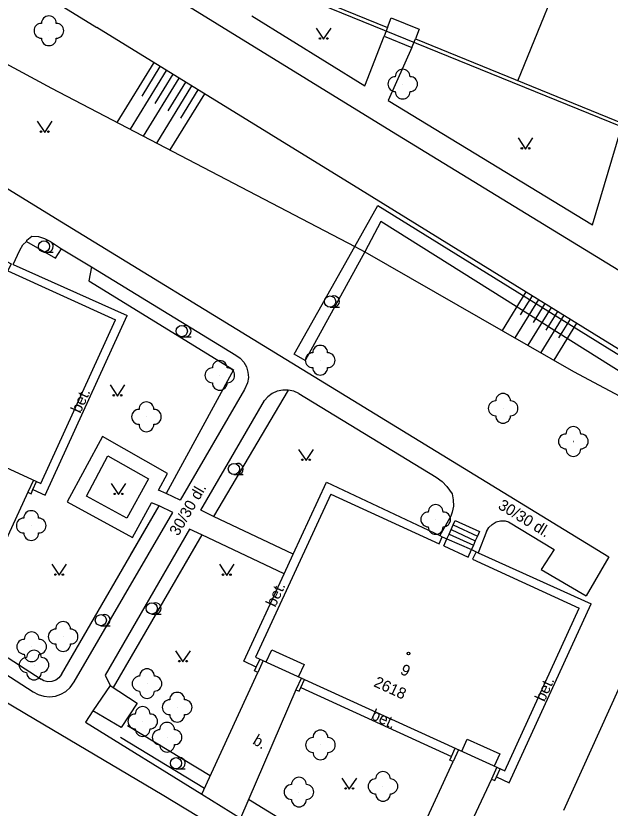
# Model space of a CAD drawing. Extents: x -584400 to -581602, y -1210894 to -1208793.
# Drawn here: x -582426 to -582385.9, y -1210039.1 to -1209985.8 of the extents above; entities that cross this region are included whole.
import ezdxf

# ---------------------------------------------------------------- set-up
doc = ezdxf.new("R2010")
doc.units = 0
for name, color, linetype in [('BUDOVY_MĚŘ', 7, 'Continuous'), ('POMOC_POPIS', 7, 'Continuous'), ('ROZHRANÍ_PLOCH', 7, 'Continuous'), ('VÝŠKOPIS', 7, 'Continuous'), ('ZELEŇ', 7, 'Continuous'), ('ZN_BUDOV', 7, 'Continuous'), ('ZN_DOPLŇKOVÉ', 7, 'Continuous'), ('ZN_KULTUR', 7, 'Continuous'), ('Č_POPIS_EVID', 7, 'Continuous')]:
    doc.layers.add(name, color=color, linetype=linetype)

msp = doc.modelspace()

# ---------------------------------------------------------------- linework, layer by layer
at = {"layer": 'BUDOVY_MĚŘ'}
for points in [[(-582392.14, -1209990.15), (-582388.36, -1209980.85)], [(-582375.88, -1209997.02), (-582408.32, -1209983.83)], [(-582400.93, -1209986.56), (-582400.67, -1209985.91)], [(-582400.67, -1209985.91), (-582398.79, -1209986.68)], [(-582398.79, -1209986.68), (-582399.05, -1209987.33)], [(-582435.97, -1209998.65), (-582441.02, -1210009.56), (-582424.28, -1210017.26), (-582419.25, -1210006.25)], [(-582426.57, -1210002.33), (-582426.27, -1210002.47), (-582426.49, -1210002.96), (-582419.25, -1210006.25)], [(-582404.74, -1210017.99), (-582409.81, -1210028.95), (-582393.03, -1210036.61), (-582388.02, -1210025.66)], [(-582404.74, -1210017.99), (-582397.45, -1210021.33), (-582397.24, -1210020.85), (-582396.93, -1210020.99)], [(-582397.14, -1210021.47), (-582396.93, -1210020.99)], [(-582396.93, -1210020.99), (-582395.27, -1210021.72)], [(-582397.14, -1210021.47), (-582395.5, -1210022.23), (-582395.27, -1210021.72)], [(-582395.27, -1210021.72), (-582394.96, -1210021.86), (-582395.19, -1210022.37), (-582388.02, -1210025.66)], [(-582409.09, -1210029.27), (-582408.72, -1210028.46), (-582406.54, -1210029.45), (-582406.91, -1210030.27)], [(-582395.92, -1210035.29), (-582395.55, -1210034.47), (-582393.36, -1210035.47), (-582393.74, -1210036.29)]]:
    msp.add_lwpolyline(points, dxfattribs=at)
at = {"layer": 'ROZHRANÍ_PLOCH'}
for points in [[(-582467.24, -1209964.67), (-582461.85, -1209961.08), (-582444.76, -1209971.62), (-582420.5, -1209986.58)], [(-582479.6, -1209964.88), (-582460.71, -1209976.42), (-582440.57, -1209988.79), (-582422.87, -1209999.65), (-582407.77, -1210008.89), (-582386.02, -1210022.2), (-582387.55, -1210024.84)], [(-582418.11, -1209982.77), (-582400.66, -1209993.54), (-582384.53, -1210003.39), (-582368.64, -1210013.24)], [(-582408.22, -1209983.59), (-582400.93, -1209986.56)], [(-582410.07, -1209985.78), (-582402.46, -1209990.5)], [(-582369.24, -1210018.15), (-582387, -1210007.21), (-582402.75, -1209997.49), (-582420.5, -1209986.58)], [(-582400.93, -1209986.56), (-582401.16, -1209987.15)], [(-582402.46, -1209990.5), (-582401.16, -1209987.15)], [(-582399.28, -1209987.91), (-582399.05, -1209987.33)], [(-582399.05, -1209987.33), (-582385.02, -1209993.05)], [(-582399.28, -1209987.91), (-582400.88, -1209991.48)], [(-582400.88, -1209991.48), (-582387.13, -1209999.86)], [(-582387.13, -1209999.86), (-582385.25, -1209993.59)], [(-582426.13, -1210002.53), (-582425.69, -1210001.57), (-582425.49, -1210001.2), (-582425.24, -1210000.97), (-582425.22, -1210000.89), (-582424.87, -1210000.61), (-582424.44, -1210000.65), (-582424.02, -1210000.78), (-582423.63, -1210000.98), (-582422.87, -1210001.46), (-582420.87, -1210002.68), (-582411.13, -1210008.63), (-582410.84, -1210008.84), (-582410.6, -1210009.11), (-582410.42, -1210009.42), (-582410.32, -1210009.77), (-582410.29, -1210010.13), (-582410.35, -1210010.49), (-582410.55, -1210010.93), (-582414.88, -1210018.39), (-582415.84, -1210017.95), (-582416.35, -1210017.71)], [(-582426.13, -1210002.53), (-582418.46, -1210005.95)], [(-582474.47, -1210003.08), (-582454.05, -1210015.52), (-582449.37, -1210018.36), (-582438.7, -1210024.8), (-582424.62, -1210033.15), (-582416.09, -1210038.2), (-582404.95, -1210044.95), (-582399.2, -1210048.51), (-582397.07, -1210049.84)], [(-582424.8, -1210017.68), (-582423.99, -1210018.06), (-582418.46, -1210005.95)], [(-582406.9, -1210011.22), (-582407.24, -1210011.06), (-582407.61, -1210010.98), (-582407.98, -1210010.98), (-582408.35, -1210011.06), (-582408.69, -1210011.21), (-582408.99, -1210011.44), (-582409.21, -1210011.69)], [(-582406.9, -1210011.22), (-582397.64, -1210016.85), (-582397.25, -1210017.13), (-582396.92, -1210017.48), (-582396.58, -1210017.97), (-582396.5, -1210018.37), (-582396.49, -1210018.79), (-582396.57, -1210019.19), (-582396.66, -1210019.46), (-582397.39, -1210020.78)], [(-582407.27, -1210022.02), (-582412.65, -1210019.48), (-582413.49, -1210019.07), (-582409.21, -1210011.69)], [(-582415.74, -1210016.59), (-582420.12, -1210014.1), (-582422.49, -1210018.51), (-582418.09, -1210020.9), (-582416.81, -1210018.56)], [(-582417.02, -1210016.95), (-582418.47, -1210019.61), (-582421.2, -1210018.13), (-582419.75, -1210015.4), (-582417.02, -1210016.95)], [(-582416.35, -1210017.71), (-582415.74, -1210016.59)], [(-582407.27, -1210022.02), (-582405.03, -1210017.19), (-582397.39, -1210020.78)], [(-582425.15, -1210017.86), (-582429.83, -1210028.04), (-582424.79, -1210031.29), (-582424.45, -1210031.48), (-582424.07, -1210031.59), (-582423.68, -1210031.63), (-582423.29, -1210031.58), (-582422.92, -1210031.46), (-582422.58, -1210031.27), (-582422.29, -1210031), (-582422.02, -1210030.63), (-582415.39, -1210019.21)], [(-582415.39, -1210019.21), (-582416.31, -1210018.78), (-582416.81, -1210018.56)], [(-582394.25, -1210020.5), (-582394.1, -1210020.23), (-582393.88, -1210020.02), (-582393.61, -1210019.86), (-582393.31, -1210019.78), (-582393, -1210019.78), (-582392.77, -1210019.84), (-582389.71, -1210021.72), (-582390.58, -1210023.06), (-582387.55, -1210024.84)], [(-582414.26, -1210020.34), (-582419.95, -1210030.18), (-582419.6, -1210030.87), (-582420.76, -1210032.57), (-582421.27, -1210033.33), (-582413.42, -1210038.18), (-582409.66, -1210029.99)], [(-582407.89, -1210023.36), (-582413.44, -1210020.73), (-582414.26, -1210020.34)], [(-582394.25, -1210020.5), (-582394.81, -1210021.93)], [(-582397.39, -1210020.78), (-582397.24, -1210020.85)], [(-582407.89, -1210023.36), (-582407.27, -1210022.02)], [(-582394.96, -1210021.86), (-582394.81, -1210021.93)], [(-582394.81, -1210021.93), (-582387.22, -1210025.36)], [(-582409.76, -1210029.63), (-582410.61, -1210029.24), (-582407.89, -1210023.36)], [(-582393.58, -1210037.01), (-582392.73, -1210037.41), (-582387.22, -1210025.36)], [(-582419.6, -1210030.87), (-582417.78, -1210032.05), (-582418.86, -1210033.69), (-582420.76, -1210032.57)], [(-582407.09, -1210031.17), (-582410.83, -1210039.79), (-582400.99, -1210045.72), (-582396.51, -1210035.99)], [(-582406.76, -1210031), (-582396.61, -1210035.64)], [(-582393.92, -1210037.17), (-582398.62, -1210047.16), (-582396.28, -1210048.57)], [(-582413.42, -1210038.18), (-582410.83, -1210039.79)]]:
    msp.add_lwpolyline(points, dxfattribs=at)
at = {"layer": 'VÝŠKOPIS'}
for points in [[(-582479.6, -1209964.88), (-582470.31, -1209969.09), (-582466.87, -1209970.57), (-582459.13, -1209970.01), (-582443.2, -1209980.05), (-582423.55, -1209990.66), (-582403.13, -1210001.32), (-582402.46, -1210001.67), (-582388.4, -1210009.72), (-582377.41, -1210015.59), (-582368.83, -1210019.58), (-582367.36, -1210019.62), (-582364.33, -1210020.86)], [(-582416.67, -1209988.93), (-582419.15, -1209992.96)], [(-582415.82, -1209989.46), (-582418.26, -1209993.42)], [(-582416.25, -1209989.2), (-582417.47, -1209991.19)], [(-582414.97, -1209989.98), (-582417.37, -1209993.89)], [(-582415.39, -1209989.72), (-582416.6, -1209991.69)], [(-582414.12, -1209990.5), (-582416.48, -1209994.35)], [(-582414.54, -1209990.24), (-582415.73, -1209992.18)], [(-582413.26, -1209991.03), (-582415.59, -1209994.81)], [(-582413.69, -1209990.77), (-582414.86, -1209992.67)], [(-582391.6, -1210004.37), (-582393.21, -1210006.97)], [(-582390.75, -1210004.89), (-582392.34, -1210007.46)], [(-582391.18, -1210004.63), (-582391.98, -1210005.92)], [(-582389.9, -1210005.42), (-582391.47, -1210007.96)], [(-582390.33, -1210005.16), (-582391.12, -1210006.43)], [(-582389.05, -1210005.94), (-582390.6, -1210008.46)], [(-582389.48, -1210005.68), (-582390.26, -1210006.95)], [(-582388.2, -1210006.47), (-582389.73, -1210008.96)], [(-582388.63, -1210006.21), (-582389.4, -1210007.46)]]:
    msp.add_lwpolyline(points, dxfattribs=at)
at = {"layer": 'ZELEŇ'}
for points in [[(-582403.13, -1210001.32), (-582401.57, -1209998.56), (-582385.82, -1210008.32), (-582367.36, -1210019.62)], [(-582368.83, -1210019.58), (-582382.17, -1210011.68), (-582401.37, -1209999.64), (-582402.46, -1210001.67)], [(-582425.24, -1210000.97), (-582423.28, -1210002.09), (-582422.87, -1210001.46)], [(-582402.46, -1210001.67), (-582406.48, -1210008.99), (-582407.22, -1210008.57), (-582403.13, -1210001.32)], [(-582420.87, -1210002.68), (-582421.03, -1210003.62), (-582411.29, -1210009.62), (-582415.84, -1210017.95)], [(-582407.61, -1210010.98), (-582412.65, -1210019.48)], [(-582422.89, -1210030.13), (-582416.31, -1210018.78)], [(-582418.23, -1210022.1), (-582416.31, -1210018.78)], [(-582413.44, -1210020.73), (-582419.39, -1210031.01)], [(-582413.44, -1210020.73), (-582415.11, -1210023.61)], [(-582429.41, -1210027.12), (-582424.25, -1210030.45)], [(-582422.89, -1210030.13), (-582423.05, -1210030.35), (-582423.27, -1210030.51), (-582423.53, -1210030.6), (-582423.8, -1210030.62), (-582424.07, -1210030.55), (-582424.25, -1210030.45)], [(-582412.86, -1210036.96), (-582418.44, -1210033.58)], [(-582418.9, -1210034.35), (-582413.24, -1210037.79)], [(-582410.28, -1210038.53), (-582400.46, -1210044.56)]]:
    msp.add_lwpolyline(points, dxfattribs=at)
for centre in [(-582423.73, -1209986.79), (-582399.9, -1209990.38), (-582405.46, -1210008.97), (-582412.22, -1210009.99), (-582393.14, -1210012.21), (-582417.16, -1210012.78), (-582388.41, -1210014.44), (-582397.68, -1210019.69), (-582424.92, -1210020.1), (-582422.77, -1210027.57), (-582424.89, -1210028.26), (-582424.73, -1210029.49), (-582417.12, -1210030.74), (-582415.09, -1210032.33), (-582417.41, -1210033.29), (-582415.77, -1210034.35), (-582405.44, -1210034.87), (-582406.89, -1210038.04), (-582401.23, -1210037.66)]:
    msp.add_circle(centre, 0.0005, dxfattribs=at)
for centre, start, end in [((-582423.73, -1209986.29), 0, 180), ((-582424.23, -1209986.79), 90, 270), ((-582423.23, -1209986.79), 270, 90), ((-582423.73, -1209987.29), 180, 360), ((-582399.9, -1209989.88), 0, 180), ((-582400.4, -1209990.38), 90, 270), ((-582399.4, -1209990.38), 270, 90), ((-582399.9, -1209990.88), 180, 360), ((-582405.46, -1210008.47), 0, 180), ((-582405.96, -1210008.97), 90, 270), ((-582404.96, -1210008.97), 270, 90), ((-582412.22, -1210009.49), 0, 180), ((-582412.72, -1210009.99), 90, 270), ((-582411.72, -1210009.99), 270, 90), ((-582405.46, -1210009.47), 180, 360), ((-582412.22, -1210010.49), 180, 360), ((-582393.14, -1210011.71), 0, 180), ((-582417.16, -1210012.28), 0, 180), ((-582393.64, -1210012.21), 90, 270), ((-582392.64, -1210012.21), 270, 90), ((-582417.66, -1210012.78), 90, 270), ((-582416.66, -1210012.78), 270, 90), ((-582393.14, -1210012.71), 180, 360), ((-582417.16, -1210013.28), 180, 360), ((-582388.41, -1210013.94), 0, 180), ((-582388.91, -1210014.44), 90, 270), ((-582387.91, -1210014.44), 270, 90), ((-582388.41, -1210014.94), 180, 360), ((-582397.68, -1210019.19), 0, 180), ((-582424.92, -1210019.6), 0, 180), ((-582398.18, -1210019.69), 90, 270), ((-582397.18, -1210019.69), 270, 90), ((-582425.42, -1210020.1), 90, 270), ((-582424.42, -1210020.1), 270, 90), ((-582397.68, -1210020.19), 180, 360), ((-582424.92, -1210020.6), 180, 360), ((-582422.77, -1210027.07), 0, 180), ((-582424.89, -1210027.76), 0, 180), ((-582423.27, -1210027.57), 90, 270), ((-582422.27, -1210027.57), 270, 90), ((-582425.39, -1210028.26), 90, 270), ((-582424.39, -1210028.26), 270, 90), ((-582424.73, -1210028.99), 0, 180), ((-582422.77, -1210028.07), 180, 360), ((-582425.23, -1210029.49), 90, 270), ((-582424.89, -1210028.76), 180, 360), ((-582424.23, -1210029.49), 270, 90), ((-582424.73, -1210029.99), 180, 360), ((-582417.12, -1210030.24), 0, 180), ((-582417.62, -1210030.74), 90, 270), ((-582416.62, -1210030.74), 270, 90), ((-582417.12, -1210031.24), 180, 360), ((-582415.09, -1210031.83), 0, 180), ((-582417.41, -1210032.79), 0, 180), ((-582415.59, -1210032.33), 90, 270), ((-582414.59, -1210032.33), 270, 90), ((-582417.91, -1210033.29), 90, 270), ((-582416.91, -1210033.29), 270, 90), ((-582415.09, -1210032.83), 180, 360), ((-582415.77, -1210033.85), 0, 180), ((-582417.41, -1210033.79), 180, 360), ((-582416.27, -1210034.35), 90, 270), ((-582415.27, -1210034.35), 270, 90), ((-582405.44, -1210034.37), 0, 180), ((-582405.94, -1210034.87), 90, 270), ((-582404.94, -1210034.87), 270, 90), ((-582415.77, -1210034.85), 180, 360), ((-582405.44, -1210035.37), 180, 360), ((-582406.89, -1210037.54), 0, 180), ((-582401.23, -1210037.16), 0, 180), ((-582407.39, -1210038.04), 90, 270), ((-582406.39, -1210038.04), 270, 90), ((-582401.73, -1210037.66), 90, 270), ((-582400.73, -1210037.66), 270, 90), ((-582401.23, -1210038.16), 180, 360), ((-582406.89, -1210038.54), 180, 360)]:
    msp.add_arc(centre, 0.5, start, end, dxfattribs=at)
at = {"layer": 'ZN_BUDOV'}
msp.add_circle((-582399.51, -1210028.71), 0.0875, dxfattribs=at)
at = {"layer": 'ZN_DOPLŇKOVÉ'}
for points in [[(-582401.16, -1209987.15), (-582399.28, -1209987.91)], [(-582424.77, -1210017.04), (-582425.15, -1210017.86), (-582424.93, -1210017.96), (-582424.8, -1210017.68), (-582424.56, -1210017.14)], [(-582396.5, -1210020.06), (-582396.36, -1210019.76), (-582394.74, -1210020.5), (-582394.87, -1210020.81)], [(-582396.78, -1210020.67), (-582396.64, -1210020.37)], [(-582396.64, -1210020.37), (-582396.5, -1210020.06)], [(-582396.64, -1210020.37), (-582395.01, -1210021.12)], [(-582396.5, -1210020.06), (-582394.87, -1210020.81)], [(-582396.93, -1210020.99), (-582396.78, -1210020.67)], [(-582396.78, -1210020.67), (-582395.14, -1210021.42)], [(-582394.87, -1210020.81), (-582395.01, -1210021.12)], [(-582395.14, -1210021.42), (-582395.27, -1210021.72)], [(-582395.01, -1210021.12), (-582395.14, -1210021.42)], [(-582382.9, -1210025.66), (-582389.08, -1210039.28)], [(-582409.29, -1210029.18), (-582409.66, -1210029.99), (-582409.88, -1210029.89), (-582409.76, -1210029.63), (-582409.51, -1210029.08)], [(-582406.72, -1210030.36), (-582407.09, -1210031.17), (-582406.88, -1210031.26), (-582406.76, -1210031), (-582406.51, -1210030.46)], [(-582396.14, -1210035.19), (-582396.51, -1210035.99), (-582396.73, -1210035.89), (-582396.61, -1210035.64), (-582396.36, -1210035.09)], [(-582393.56, -1210036.37), (-582393.92, -1210037.17), (-582393.7, -1210037.27), (-582393.58, -1210037.01), (-582393.34, -1210036.47)]]:
    msp.add_lwpolyline(points, dxfattribs=at)
at = {"layer": 'ZN_KULTUR'}
for p, q in [((-582424.06, -1210001.685), (-582423.435, -1210001.685)), ((-582404.79, -1210005.395), (-582404.165, -1210005.395)), ((-582414.78, -1210007.385), (-582414.155, -1210007.385)), ((-582411.27, -1210016.665), (-582410.645, -1210016.665)), ((-582416.8, -1210026.055), (-582416.175, -1210026.055)), ((-582420.23, -1210026.845), (-582419.605, -1210026.845)), ((-582415.17, -1210036.475), (-582414.545, -1210036.475))]:
    msp.add_line(p, q, dxfattribs=at)
for points in [[(-582405.73, -1209986.61), (-582405.23, -1209987.36), (-582404.73, -1209986.61)], [(-582424.51, -1209992.88), (-582424.01, -1209993.63), (-582423.51, -1209992.88)], [(-582392.13, -1209994), (-582391.63, -1209994.75), (-582391.13, -1209994)], [(-582419.61, -1210010.63), (-582419.11, -1210011.38), (-582418.61, -1210010.63)], [(-582406.91, -1210014.97), (-582406.41, -1210015.72), (-582405.91, -1210014.97)], [(-582419.54, -1210017.27), (-582419.04, -1210018.02), (-582418.54, -1210017.27)], [(-582423.54, -1210022.7), (-582423.04, -1210023.45), (-582422.54, -1210022.7)], [(-582412.25, -1210022.71), (-582411.75, -1210023.46), (-582411.25, -1210022.71)], [(-582415.2, -1210028.53), (-582414.7, -1210029.28), (-582414.2, -1210028.53)], [(-582404, -1210037.1), (-582403.5, -1210037.85), (-582403, -1210037.1)]]:
    msp.add_lwpolyline(points, dxfattribs=at)
for centre, radius in [((-582405.48, -1209987.31), 0.05), ((-582404.98, -1209987.31), 0.05), ((-582424.26, -1209993.58), 0.05), ((-582423.76, -1209993.58), 0.05), ((-582391.88, -1209994.7), 0.05), ((-582391.38, -1209994.7), 0.05), ((-582424.06, -1210001.31), 0.375), ((-582404.79, -1210005.02), 0.375), ((-582414.78, -1210007.01), 0.375), ((-582419.36, -1210011.33), 0.05), ((-582418.86, -1210011.33), 0.05), ((-582406.66, -1210015.67), 0.05), ((-582406.16, -1210015.67), 0.05), ((-582411.27, -1210016.29), 0.375), ((-582419.29, -1210017.97), 0.05), ((-582418.79, -1210017.97), 0.05), ((-582423.29, -1210023.4), 0.05), ((-582422.79, -1210023.4), 0.05), ((-582412, -1210023.41), 0.05), ((-582411.5, -1210023.41), 0.05), ((-582416.8, -1210025.68), 0.375), ((-582420.23, -1210026.47), 0.375), ((-582414.95, -1210029.23), 0.05), ((-582414.45, -1210029.23), 0.05), ((-582415.17, -1210036.1), 0.375), ((-582403.75, -1210037.8), 0.05), ((-582403.25, -1210037.8), 0.05)]:
    msp.add_circle(centre, radius, dxfattribs=at)
for centre in [(-582423.81, -1210001.31), (-582404.54, -1210005.02), (-582414.53, -1210007.01), (-582411.02, -1210016.29), (-582416.55, -1210025.68), (-582419.98, -1210026.47), (-582414.92, -1210036.1)]:
    msp.add_arc(centre, 0.375, 249.4944, 109.0474, dxfattribs=at)

# ---------------------------------------------------------------- texts
at = {"layer": 'POMOC_POPIS'}
for s, rotation, p in [('bet.', 65.4563, (-582421.61, -1210012.59)), ('30/30 dl.', 59.8886, (-582415.02, -1210020.85)), ('30/30 dl.', 328.5353, (-582393.54, -1210018.92)), ('bet.', 65.1754, (-582408.48, -1210025.64)), ('bet.', 65.4272, (-582390.36, -1210032.01)), ('bet.', 335.4328, (-582402.09, -1210033.1)), ('b.', 328.9396, (-582410.06, -1210034.76))]:
    msp.add_text(s, height=0.75, rotation=rotation, dxfattribs=at).set_placement(p)
at = {"layer": 'Č_POPIS_EVID'}
for s, p in [('9', (-582400.12, -1210030.07)), ('2618', (-582401.91, -1210030.9))]:
    msp.add_text(s, height=0.75, rotation=335.4558, dxfattribs=at).set_placement(p)

doc.saveas('drawing.dxf')
